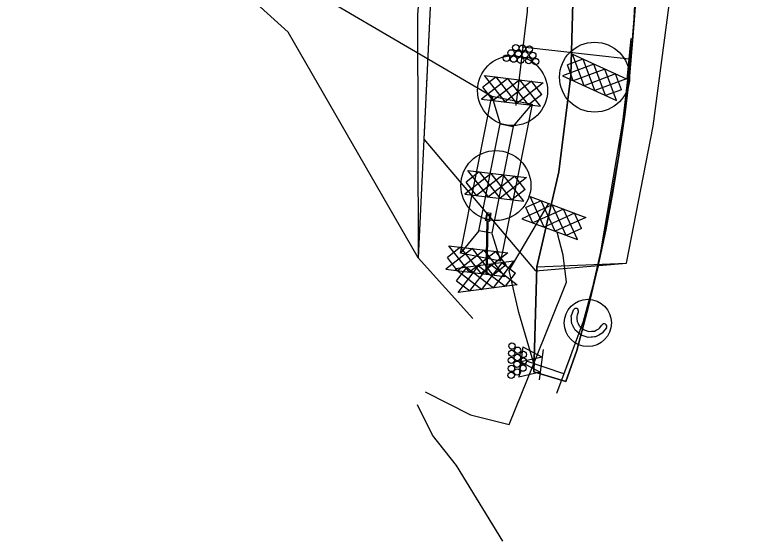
# Model space of a CAD drawing. Extents: x 400935 to 481562, y 415700 to 505362.
# Drawn here: x 480870.3 to 481227.5, y 489274.9 to 489531.4 of the extents above; entities that cross this region are included whole.
import ezdxf

# ---------------------------------------------------------------- set-up
doc = ezdxf.new("R2010")
doc.units = 0
for name, color, linetype in [('Coir Fiber Wattle with PAM Final CELL', 7, 'Continuous'), ('Drain Terminator Final CELL', 7, 'Continuous'), ('Earth Berm Final', 7, 'Continuous'), ('Left Flow Clean Water Diversion Both', 7, 'Continuous'), ('Matting on Slope Note Final CELL', 7, 'Continuous'), ('Rock Silt Check Type A Both CELL', 7, 'Continuous'), ('Rock Silt Check Type A CG CELL', 7, 'Continuous'), ('Rock Silt Check Type A Final CELL', 7, 'Continuous'), ('Rock Silt Check Type A with Matting and PAM CG CELL', 7, 'Continuous'), ('Rock Silt Check Type A with Matting and PAM Final CELL', 7, 'Continuous'), ('Scratch_Level_4', 7, 'Continuous'), ('Skimmer Basin Both CELL', 7, 'Continuous'), ('Skimmer Basin Note Both CELL', 7, 'Continuous'), ('Slope Drain Final', 7, 'Continuous'), ('Slope Drain Inlet Final CELL', 7, 'Continuous'), ('Special Sediment Control Fence Section Final CELL', 7, 'Continuous'), ('Temporary Silt Ditch Both', 7, 'Continuous'), ('Temporary Silt Fence Both', 7, 'Continuous'), ('Temporary Silt Fence CG', 7, 'Continuous'), ('Temporary Silt Fence Final', 7, 'Continuous'), ('Total Drainage Area Border Both Drainage', 7, 'Continuous')]:
    doc.layers.add(name, color=color, linetype=linetype)

msp = doc.modelspace()

# ---------------------------------------------------------------- linework, layer by layer
at = {"layer": 'Coir Fiber Wattle with PAM Final CELL'}
for p, q in [((481144.22, 489385.08), (481143.97, 489384.33)), ((481144.71, 489386.55), (481144.22, 489385.08)), ((481143.97, 489384.33), (481144.06, 489383.23)), ((481144.06, 489383.23), (481144.19, 489381.79)), ((481144.3, 489381.58), (481144.19, 489381.79)), ((481144.3, 489381.58), (481144.85, 489380.61)), ((481145.43, 489379.58), (481144.85, 489380.61)), ((481145.43, 489379.58), (481147.49, 489377.93)), ((481147.5, 489377.93), (481147.49, 489377.93)), ((481147.5, 489377.93), (481149.9, 489377.1)), ((481151.1, 489377.16), (481152.54, 489377.25)), ((481152.54, 489377.25), (481153.45, 489377.74)), ((481153.45, 489377.74), (481154.75, 489378.45)), ((481154.96, 489378.7), (481154.75, 489378.45)), ((481154.96, 489378.7), (481156.14, 489380.14)), ((481149.9, 489377.1), (481151.1, 489377.16))]:
    msp.add_line(p, q, dxfattribs=at)
msp.add_lwpolyline([(481158.42, 489378.9), (481157.45, 489377.68), (481156.31, 489376.26), (481155.58, 489375.85), (481154.7, 489375.37), (481153.12, 489374.5), (481153.08, 489374.5), (481152.64, 489374.46), (481152.57, 489374.46), (481151.61, 489374.38), (481150.95, 489374.33), (481149.49, 489374.21), (481148.5, 489374.53), (481146.07, 489375.32), (481146.06, 489375.32), (481144.03, 489377), (481143.23, 489377.65), (481142.7, 489378.65), (481142.59, 489378.86), (481142.14, 489379.71), (481141.8, 489380.36), (481141.72, 489380.51), (481141.55, 489380.84), (481141.55, 489380.84), (481141.44, 489382.35), (481141.34, 489383.69), (481141.28, 489384.5), (481141.82, 489386.17), (481142.29, 489387.65)], dxfattribs=at)
msp.add_circle((481149.33, 489381.25), 11.5, dxfattribs=at)
for centre, radius, start in [((481143.46, 489387.01), 1.33, 340.2469), ((481157.28, 489379.52), 1.3, 331.3595)]:
    msp.add_arc(centre, radius, start, 151.3595, dxfattribs=at)
at = {"layer": 'Drain Terminator Final CELL'}
for centre in [(481114.26, 489515.36), (481117.51, 489515.05), (481112, 489512.78), (481115.5, 489512.31), (481118.73, 489511.87), (481120.88, 489514.6), (481122.54, 489511.63), (481109.73, 489510.21), (481113.23, 489509.74), (481116.6, 489509.28), (481120.54, 489509.02), (481123.91, 489508.57), (481112.39, 489369.97), (481112.23, 489366.44), (481115.15, 489367.94), (481117.92, 489365.9), (481112.07, 489363.04), (481114.99, 489364.41), (481117.9, 489362.64), (481112.16, 489359.09), (481114.84, 489361.15), (481117.75, 489359.25), (481112.01, 489355.7), (481114.94, 489357.34)]:
    msp.add_circle(centre, 1.55, dxfattribs=at)
at = {"layer": 'Earth Berm Final'}
msp.add_lwpolyline([(481212.19, 490248.38), (481198.72, 490124.18), (481186.82, 490014.53), (481173.7, 489911.46), (481166.37, 489853.86), (481164.05, 489799.4), (481163.89, 489759.7), (481165.78, 489717.82), (481170.64, 489667.3), (481174.33, 489615.2), (481173.71, 489567.81), (481171.39, 489523.3), (481166.26, 489479.02), (481158.82, 489435.07), (481154.27, 489408.23), (481147.12, 489381.96), (481137.73, 489356.4)], dxfattribs=at)
at = {"layer": 'Left Flow Clean Water Diversion Both'}
msp.add_lwpolyline([(481108.92, 489998.35), (481093.89, 489784.84), (481075.74, 489652.97), (481066.42, 489531.25), (481066.69, 489412.89), (481093.37, 489383.38)], dxfattribs=at)
at = {"layer": 'Matting on Slope Note Final CELL'}
msp.add_line((481122.97, 489357.38), (481138.69, 489352.66), dxfattribs=at)
for points in [[(481138.69, 489352.66), (481143.94, 489367.81), (481149.66, 489389.45), (481158.02, 489426.52), (481164.65, 489463.93), (481169.54, 489501.61), (481172.67, 489539.48), (481173.59, 489558.46), (481174.09, 489596.45), (481173.68, 489615.45), (481172.87, 489634.37), (481171.54, 489653.38), (481168.78, 489681.75), (481166.72, 489701.78), (481165.26, 489720.49), (481164.14, 489739.46), (481163.48, 489758.45), (481163.24, 489777.45), (481163.38, 489796.44)], [(481143.55, 489599.4), (481140.98, 489501.82), (481135.14, 489454.78), (481124.52, 489408.57), (481122.97, 489357.38)], [(481172.67, 489539.48), (481171.32, 489520.53), (481169.54, 489501.61), (481167.31, 489482.74), (481164.65, 489463.93), (481161.55, 489445.19), (481158.02, 489426.52), (481154.05, 489407.94), (481149.66, 489389.45), (481143.94, 489367.81), (481138.69, 489352.66), (481122.97, 489357.38), (481124.52, 489408.57), (481135.14, 489454.78), (481140.98, 489501.82), (481142.43, 489549.17)]]:
    msp.add_lwpolyline(points, dxfattribs=at)
at = {"layer": 'Rock Silt Check Type A Both CELL'}
for p, q in [((481113.36, 489411.32), (481084.7, 489407.55)), ((481091.96, 489396.84), (481101.91, 489409.81)), ((481097.66, 489397.61), (481107.66, 489410.57)), ((481101.91, 489409.81), (481114.86, 489399.87)), ((481103.41, 489398.36), (481113.36, 489411.32)), ((481107.66, 489410.57), (481114.13, 489405.57)), ((481084.7, 489407.55), (481097.66, 489397.61)), ((481085.45, 489401.8), (481090.45, 489408.31)), ((481086.21, 489396.1), (481096.15, 489409.06)), ((481090.45, 489408.31), (481103.41, 489398.36)), ((481096.15, 489409.06), (481109.16, 489399.12)), ((481109.21, 489399.18), (481114.13, 489405.57)), ((481085.45, 489401.8), (481091.96, 489396.84)), ((481114.86, 489399.87), (481086.21, 489396.1))]:
    msp.add_line(p, q, dxfattribs=at)
at = {"layer": 'Rock Silt Check Type A CG CELL'}
for p, q in [((481121.23, 489442.79), (481148.3, 489432.65)), ((481128, 489427.92), (481121.23, 489442.79)), ((481132.05, 489438.74), (481117.18, 489431.98)), ((481126.55, 489440.74), (481119.2, 489437.41)), ((481133.43, 489425.89), (481126.62, 489440.77)), ((481138.81, 489423.87), (481132.05, 489438.74)), ((481122.56, 489429.96), (481119.2, 489437.41)), ((481137.48, 489436.7), (481122.56, 489429.96)), ((481142.87, 489434.7), (481128, 489427.92)), ((481144.24, 489421.84), (481137.48, 489436.7)), ((481146.29, 489427.26), (481142.87, 489434.7)), ((481117.18, 489431.98), (481144.24, 489421.84)), ((481148.3, 489432.65), (481133.43, 489425.89)), ((481146.29, 489427.26), (481138.81, 489423.87))]:
    msp.add_line(p, q, dxfattribs=at)
at = {"layer": 'Rock Silt Check Type A Final CELL'}
for p, q in [((481093.12, 489417.44), (481080.26, 489407.37)), ((481087.31, 489418.1), (481080.95, 489413.13)), ((481081.66, 489418.84), (481110.34, 489415.34)), ((481091.72, 489405.98), (481081.66, 489418.84)), ((481098.88, 489416.74), (481085.96, 489406.68)), ((481097.48, 489405.27), (481087.36, 489418.14)), ((481103.19, 489404.58), (481093.12, 489417.44)), ((481108.94, 489403.87), (481098.88, 489416.74)), ((481085.96, 489406.68), (481080.95, 489413.13)), ((481104.59, 489416.05), (481091.72, 489405.98)), ((481110.34, 489415.34), (481097.48, 489405.27)), ((481109.66, 489409.63), (481104.59, 489416.05)), ((481109.66, 489409.63), (481103.19, 489404.58)), ((481080.26, 489407.37), (481108.94, 489403.87))]:
    msp.add_line(p, q, dxfattribs=at)
at = {"layer": 'Rock Silt Check Type A with Matting and PAM CG CELL'}
for p, q in [((481146.98, 489509.71), (481139.41, 489506.91)), ((481141.82, 489512.13), (481168.09, 489500.08)), ((481147.5, 489496.82), (481141.82, 489512.13)), ((481152.78, 489494.4), (481147.05, 489509.74)), ((481152.32, 489507.32), (481137.01, 489501.64)), ((481142.23, 489499.24), (481139.41, 489506.91)), ((481158, 489492), (481152.32, 489507.32)), ((481157.59, 489504.9), (481142.23, 489499.24)), ((481162.82, 489502.51), (481147.5, 489496.82)), ((481163.27, 489489.59), (481157.59, 489504.9)), ((481165.7, 489494.85), (481162.82, 489502.51)), ((481137.01, 489501.64), (481163.27, 489489.59)), ((481168.09, 489500.08), (481152.78, 489494.4)), ((481165.7, 489494.85), (481158, 489492))]:
    msp.add_line(p, q, dxfattribs=at)
msp.add_circle((481152.64, 489500.96), 17.04, dxfattribs=at)
at = {"layer": 'Rock Silt Check Type A with Matting and PAM Final CELL'}
for p, q in [((481110.44, 489500.37), (481097.57, 489490.31)), ((481104.63, 489501.03), (481098.27, 489496.06)), ((481098.97, 489501.77), (481127.66, 489498.27)), ((481109.04, 489488.91), (481098.97, 489501.77)), ((481116.2, 489499.67), (481103.28, 489489.61)), ((481114.8, 489488.2), (481104.68, 489501.07)), ((481121.91, 489498.98), (481109.04, 489488.91)), ((481120.5, 489487.51), (481110.44, 489500.37)), ((481126.26, 489486.8), (481116.2, 489499.67)), ((481126.98, 489492.56), (481121.91, 489498.98)), ((481103.28, 489489.61), (481098.27, 489496.06)), ((481127.66, 489498.27), (481114.8, 489488.2)), ((481126.98, 489492.56), (481120.5, 489487.51)), ((481097.57, 489490.31), (481126.26, 489486.8)), ((481102.32, 489454.12), (481089.46, 489444.05)), ((481096.51, 489454.78), (481090.15, 489449.81)), ((481090.86, 489455.52), (481119.54, 489452.02)), ((481100.92, 489442.65), (481090.86, 489455.52)), ((481108.08, 489453.42), (481095.16, 489443.36)), ((481106.68, 489441.95), (481096.56, 489454.82)), ((481113.79, 489452.73), (481100.92, 489442.65)), ((481112.39, 489441.25), (481102.32, 489454.12)), ((481118.14, 489440.55), (481108.08, 489453.42)), ((481118.86, 489446.31), (481113.79, 489452.73)), ((481095.16, 489443.36), (481090.15, 489449.81)), ((481119.54, 489452.02), (481106.68, 489441.95)), ((481118.86, 489446.31), (481112.39, 489441.25)), ((481089.46, 489444.05), (481118.14, 489440.55))]:
    msp.add_line(p, q, dxfattribs=at)
for centre in [(481112.68, 489494.41), (481104.56, 489448.16)]:
    msp.add_circle(centre, 17.04, dxfattribs=at)
at = {"layer": 'Scratch_Level_4'}
for points in [[(480877.24, 490463.31), (480982.54, 490200.49), (481151.83, 490261.85), (481107.68, 489905.23), (481078.42, 489657), (481066.69, 489412.89), (481003.5, 489522.94), (480707.43, 489791.02), (480585.75, 489869.24), (480505.56, 489977.09), (480447.46, 490122.86), (480351.3, 490280.03)], [(481122.2, 489803.5), (481124.96, 489752.79), (481130.59, 489701.73), (481137.39, 489650.53), (481143.55, 489599.4), (481142.43, 489549.17), (481140.98, 489501.82), (481135.14, 489454.78), (481124.52, 489408.57), (481168.23, 489410.36), (481181.2, 489477.11), (481197.26, 489598.97), (481199.62, 489617.63), (481194.22, 489688.17), (481172.36, 489685.75), (481168.48, 489732.89), (481167.24, 489780.17), (481170.35, 489851.13)]]:
    msp.add_lwpolyline(points, dxfattribs=at)
at = {"layer": 'Skimmer Basin Both CELL'}
for p, q in [((481094.92, 489453.49), (481102.58, 489491.79)), ((481102.58, 489491.79), (481106.61, 489478.22)), ((481102.58, 489491.79), (481122.18, 489487.85)), ((481113, 489476.99), (481122.18, 489487.85)), ((481122.18, 489487.85), (481114.54, 489449.62)), ((481096.21, 489426.19), (481106.64, 489478.24)), ((481106.64, 489478.24), (481113, 489476.99)), ((481113, 489476.99), (481102.54, 489424.92)), ((481087.28, 489415.28), (481094.92, 489453.49)), ((481114.54, 489449.62), (481106.89, 489411.39)), ((481100.1, 489434.93), (481099.37, 489431.27)), ((481102.32, 489434.49), (481100.1, 489434.93)), ((481101.58, 489430.83), (481102.32, 489434.49)), ((481099.37, 489431.27), (481101.58, 489430.83)), ((481099.79, 489404.99), (481100.3, 489431.08)), ((481100.34, 489434.21), (481099.86, 489431.84)), ((481099.86, 489431.84), (481101.35, 489431.54)), ((481100.66, 489431.01), (481100.15, 489404.95)), ((481101.83, 489433.92), (481100.34, 489434.21)), ((481101.35, 489431.54), (481101.83, 489433.92)), ((481096.21, 489426.19), (481087.28, 489415.28)), ((481102.54, 489424.92), (481096.21, 489426.19)), ((481102.59, 489424.89), (481106.89, 489411.39)), ((481106.89, 489411.39), (481087.28, 489415.28)), ((481100.15, 489404.95), (481099.79, 489404.99))]:
    msp.add_line(p, q, dxfattribs=at)
at = {"layer": 'Skimmer Basin Note Both CELL'}
msp.add_line((480965.23, 489572.24), (481102.58, 489491.79), dxfattribs=at)
at = {"layer": 'Slope Drain Final'}
for p, q in [((481168.48, 489499.83), (481170.41, 489519.74)), ((481169.44, 489509.79), (481117.35, 489515.53)), ((481137.73, 489356.4), (481119.45, 489362.57))]:
    msp.add_line(p, q, dxfattribs=at)
at = {"layer": 'Slope Drain Inlet Final CELL'}
msp.add_line((481134.3, 489347), (481141.16, 489365.79), dxfattribs=at)
at = {"layer": 'Special Sediment Control Fence Section Final CELL'}
for p, q in [((481117.76, 489369.69), (481115.77, 489354.82)), ((481127.67, 489368.36), (481125.68, 489353.5))]:
    msp.add_line(p, q, dxfattribs=at)
for points in [[(481117.76, 489369.69), (481127.17, 489364.65), (481116.76, 489362.26)], [(481116.76, 489362.26), (481126.18, 489357.21), (481115.77, 489354.82)]]:
    msp.add_lwpolyline(points, dxfattribs=at)
at = {"layer": 'Temporary Silt Ditch Both'}
msp.add_lwpolyline([(481114.37, 489487.15), (481119.96, 489533.01), (481123.6, 489616.7), (481117.5, 489706.49), (481114.49, 489771.18), (481114.56, 489852.86), (481111.18, 489905.59)], dxfattribs=at)
at = {"layer": 'Temporary Silt Fence Both'}
for points in [[(481111.11, 489331.79), (481122.7, 489360.62)], [(481070.07, 489347.76), (481092.18, 489336.51), (481111.11, 489331.79)], [(481107.97, 489274.87), (481085.34, 489311.76), (481073.74, 489326.62), (481066.36, 489341.31)]]:
    msp.add_lwpolyline(points, dxfattribs=at)
at = {"layer": 'Temporary Silt Fence CG'}
msp.add_line((481137.3, 489414.26), (481134.44, 489425.39), dxfattribs=at)
msp.add_lwpolyline([(481122.7, 489360.62), (481138.95, 489401.05), (481137.3, 489414.26)], dxfattribs=at)
at = {"layer": 'Temporary Silt Fence Final'}
msp.add_lwpolyline([(481122.97, 489361.55), (481115.8, 489386.26), (481111.04, 489406.84), (481130.24, 489439.29)], dxfattribs=at)
at = {"layer": 'Total Drainage Area Border Both Drainage'}
msp.add_lwpolyline([(481069.47, 489470.84), (481123.91, 489406.63), (481168.23, 489410.36), (481181.2, 489477.11), (481197.26, 489598.97), (481199.62, 489617.63), (481194.22, 489688.17), (481172.36, 489685.75), (481168.48, 489732.89), (481167.24, 489780.17), (481170.35, 489851.13), (481175.52, 489897.91), (481181.18, 489944.23), (481192.1, 489942.89), (481230.44, 490256.86), (481151.83, 490261.85), (481107.68, 489905.23), (481078.42, 489657)], close=True, dxfattribs=at)

doc.saveas('drawing.dxf')
